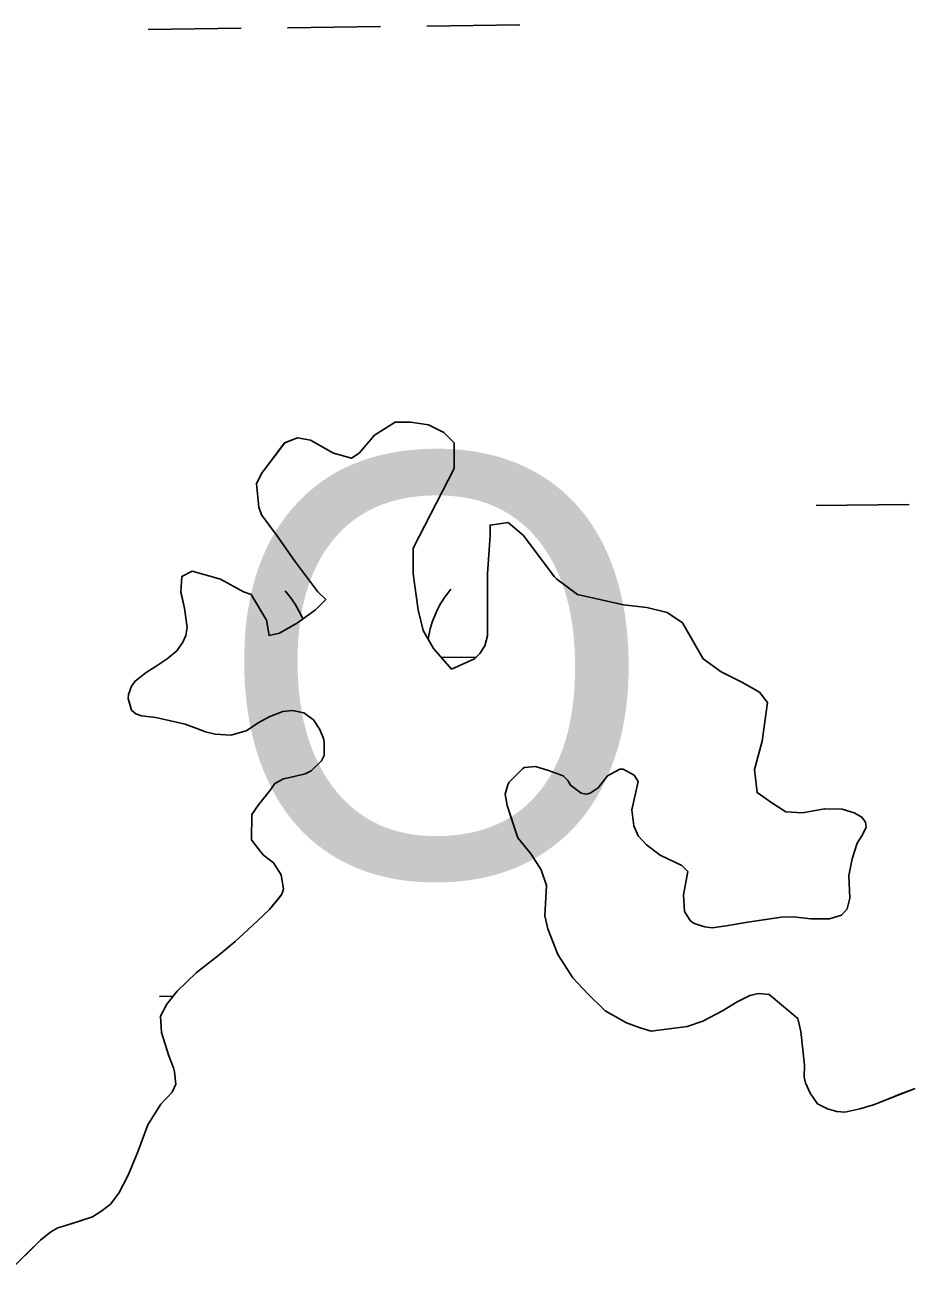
# Model space of a CAD drawing. Extents: x 3694830 to 3732949, y 415201 to 440970.
# Drawn here: x 3722067.9 to 3722373.3, y 422450 to 422878.6 of the extents above; entities that cross this region are included whole.
import ezdxf

# ---------------------------------------------------------------- set-up
doc = ezdxf.new("R2010")
doc.units = 0
for name, color, linetype in [('V-TOPO-GNAM-IDEN', 7, 'Continuous'), ('V-TOPO-SHOR', 7, 'Continuous'), ('V-WETL-SWMP', 7, 'Continuous')]:
    doc.layers.add(name, color=color, linetype=linetype)

msp = doc.modelspace()

# ---------------------------------------------------------------- linework, layer by layer
at = {"layer": 'V-TOPO-SHOR'}
for points in [[(3722121.55, 422683.44), (3722121.92, 422688.93), (3722125.46, 422690.7), (3722135.18, 422688.05), (3722143.13, 422683.62), (3722145.79, 422682.74), (3722151.09, 422673.89), (3722151.97, 422668.59), (3722155.5, 422669.47), (3722161.69, 422673.01), (3722167.89, 422677.42), (3722171.42, 422680.96), (3722168.77, 422683.61), (3722160.82, 422694.23), (3722154.63, 422703.07), (3722149.33, 422710.14), (3722148.45, 422712.79), (3722147.57, 422720.75), (3722149.34, 422724.29), (3722157.29, 422734.89), (3722161.72, 422736.66), (3722166.14, 422735.77), (3722174.09, 422731.35), (3722180.28, 422729.58), (3722182.93, 422731.35), (3722188.24, 422737.53), (3722195.31, 422741.95), (3722200.62, 422741.95), (3722206.81, 422741.06), (3722212.11, 422738.41), (3722215.64, 422734.87), (3722215.64, 422730.45), (3722215.64, 422726.03), (3722201.49, 422698.63), (3722201.48, 422689.79), (3722203.25, 422677.41), (3722205.01, 422670.34), (3722208.55, 422664.15), (3722214.73, 422657.08), (3722222.69, 422660.61), (3722224.46, 422662.38), (3722226.23, 422665.03), (3722227.11, 422668.56), (3722227.12, 422689.78), (3722228.01, 422703.04), (3722228.01, 422706.58), (3722234.2, 422707.46), (3722239.5, 422703.04), (3722250.1, 422688.89), (3722250.99, 422688.01), (3722258.06, 422682.7), (3722273.97, 422679.16), (3722281.93, 422678.27), (3722289, 422676.5), (3722294.3, 422672.96), (3722301.37, 422660.58), (3722307.56, 422656.16), (3722314.63, 422652.62), (3722320.81, 422649.08), (3722323.46, 422645.55), (3722321.69, 422632.29), (3722319.04, 422622.56), (3722319.92, 422614.6), (3722325.31, 422610.82)], [(3722097.32, 422472.98), (3722100.15, 422476.74), (3722103.38, 422482.93), (3722106.74, 422491), (3722110.24, 422500.28), (3722114.67, 422507.4), (3722118.58, 422511.57), (3722119.79, 422514.26), (3722119.38, 422518.56), (3722118.98, 422519.91), (3722117.37, 422524.08), (3722114.95, 422532.01), (3722114.54, 422537.66), (3722116.7, 422541.83), (3722120.33, 422546.27), (3722126.78, 422552.59), (3722134.72, 422558.77), (3722140.23, 422563.34), (3722146.15, 422568.72), (3722152.07, 422574.37), (3722155.43, 422578.4), (3722156.37, 422579.61), (3722156.91, 422581.36), (3722156.1, 422586.34), (3722153.41, 422590.37), (3722150.05, 422593.06), (3722148.84, 422594.41), (3722145.88, 422598.31), (3722146.02, 422607.05), (3722148.3, 422610.41), (3722152.47, 422615.52), (3722153.96, 422617.67), (3722156.91, 422619.29), (3722160.14, 422619.96), (3722164.31, 422621.03), (3722166.46, 422622.11), (3722169.96, 422625.47), (3722170.9, 422627.35), (3722170.9, 422631.93), (3722170.63, 422633.14), (3722169.42, 422636.23), (3722167.27, 422639.59), (3722163.91, 422642.01), (3722160.01, 422642.82), (3722156.65, 422642.42), (3722151.94, 422640.67), (3722148.44, 422638.65), (3722144, 422635.83), (3722138.76, 422634.35), (3722133.38, 422634.62), (3722130.02, 422635.43), (3722127.06, 422636.64), (3722123.03, 422638.12), (3722112.94, 422640.41), (3722107.96, 422640.94), (3722106.08, 422641.62), (3722104.6, 422642.96), (3722103.39, 422647), (3722103.53, 422648.34), (3722104.6, 422651.16), (3722105.81, 422652.91), (3722109.58, 422655.87), (3722113.08, 422658.02), (3722116.84, 422660.58), (3722120.2, 422663.4), (3722122.22, 422666.36), (3722123.3, 422668.64), (3722123.7, 422671.33), (3722122.76, 422678.06), (3722121.96, 422681.69), (3722121.56, 422683.39), (3722121.55, 422683.44)], [(3722325.31, 422610.82), (3722329.8, 422607.95), (3722335.55, 422607.59), (3722343.09, 422609.02), (3722349.2, 422608.84), (3722353.33, 422607.58), (3722356.02, 422606.15), (3722357.28, 422604.35), (3722357.45, 422602.56), (3722356.02, 422599.68), (3722354.4, 422597.17), (3722352.61, 422591.78), (3722351.53, 422586.04), (3722351.89, 422578.32), (3722350.99, 422574.55), (3722349.01, 422572.39), (3722344.88, 422571.14), (3722338.42, 422571.14), (3722332.49, 422571.85), (3722328.36, 422571.67), (3722322.8, 422570.96), (3722316.69, 422570.06), (3722309.33, 422568.8), (3722304.48, 422568.09), (3722301.97, 422568.45), (3722299.28, 422569.16), (3722298.02, 422569.7), (3722296.94, 422570.6), (3722294.97, 422573.66), (3722294.61, 422579.4), (3722296.04, 422587.48), (3722294.07, 422589.46), (3722286.53, 422593.05), (3722281.86, 422596.64), (3722278.99, 422599.69), (3722277.55, 422603.1), (3722276.83, 422608.67), (3722278.99, 422618.36), (3722277.56, 422620.52), (3722273.78, 422622.68), (3722272.71, 422622.68), (3722268.4, 422620.34), (3722265.17, 422616.21), (3722262.47, 422614.42), (3722261.21, 422614.06), (3722259.42, 422614.42), (3722255.65, 422617.11), (3722254.75, 422618.73), (3722253.14, 422620.34), (3722248.11, 422622.14), (3722243.62, 422623.58), (3722239.85, 422623.22), (3722239.31, 422622.86), (3722234.46, 422618.01), (3722234.1, 422617.29), (3722233.2, 422614.06), (3722233.92, 422610.11), (3722235.71, 422604.54), (3722237.51, 422598.98), (3722242.18, 422593.41), (3722245.59, 422588.02), (3722247.39, 422582.64), (3722247.2, 422578.51), (3722246.85, 422572.22), (3722247.92, 422567.73), (3722251.33, 422558.94), (3722256.54, 422550.85), (3722261.57, 422545.47), (3722267.67, 422539.54), (3722275.03, 422535.41), (3722279.7, 422533.61), (3722283.47, 422532.54), (3722295.86, 422534.15), (3722301.25, 422535.95), (3722308.07, 422539.54), (3722313.1, 422542.59), (3722317.41, 422544.74), (3722320.46, 422545.46), (3722324.05, 422545.1), (3722333.93, 422536.84), (3722335, 422532.35), (3722336.26, 422520.86), (3722336.08, 422516.73), (3722336.62, 422514.75), (3722338.23, 422511.16), (3722340.75, 422507.57), (3722344.16, 422505.78), (3722347.39, 422504.88), (3722350.08, 422504.7), (3722355.29, 422505.78), (3722359.96, 422507.21), (3722365.52, 422509.36), (3722369.12, 422510.8), (3722374.32, 422512.78)], [(3722062.49, 422449.99), (3722068.95, 422456.44), (3722073.25, 422460.61), (3722076.75, 422463.43), (3722079.17, 422464.91), (3722082.67, 422465.85), (3722086.7, 422467.2), (3722091.14, 422468.68), (3722094.36, 422470.69), (3722097.32, 422472.98)]]:
    msp.add_lwpolyline(points, dxfattribs=at)
at = {"layer": 'V-WETL-SWMP'}
for p, q in [((3722110.29, 422877.12), (3722142.29, 422877.5)), ((3722158.29, 422877.7), (3722190.29, 422878.08)), ((3722206.28, 422878.27), (3722238.28, 422878.65)), ((3722195.31, 422741.95), (3722188.24, 422737.53)), ((3722200.62, 422741.95), (3722195.31, 422741.95)), ((3722206.81, 422741.06), (3722200.62, 422741.95)), ((3722212.11, 422738.41), (3722206.81, 422741.06)), ((3722161.72, 422736.66), (3722157.3, 422734.89)), ((3722166.14, 422735.77), (3722161.72, 422736.66)), ((3722174.09, 422731.35), (3722166.14, 422735.77)), ((3722188.24, 422737.53), (3722182.93, 422731.35)), ((3722215.64, 422734.87), (3722212.11, 422738.41)), ((3722157.3, 422734.89), (3722149.34, 422724.29)), ((3722180.28, 422729.58), (3722174.09, 422731.35)), ((3722182.93, 422731.35), (3722180.28, 422729.58)), ((3722215.64, 422726.03), (3722215.64, 422734.87)), ((3722149.34, 422724.29), (3722147.57, 422720.75)), ((3722201.49, 422698.63), (3722215.64, 422726.03)), ((3722147.57, 422720.75), (3722148.45, 422712.79)), ((3722340.26, 422713.35), (3722372.26, 422713.73)), ((3722148.45, 422712.79), (3722149.33, 422710.14)), ((3722149.33, 422710.14), (3722154.63, 422703.07)), ((3722234.2, 422707.46), (3722228.01, 422706.58)), ((3722228.01, 422706.58), (3722228.01, 422703.04)), ((3722239.5, 422703.04), (3722234.2, 422707.46)), ((3722154.63, 422703.07), (3722160.82, 422694.22)), ((3722228.01, 422703.04), (3722227.12, 422689.78)), ((3722250.1, 422688.89), (3722239.5, 422703.04)), ((3722201.48, 422689.79), (3722201.49, 422698.63)), ((3722160.82, 422694.22), (3722168.77, 422683.61)), ((3722121.92, 422688.93), (3722121.55, 422683.44)), ((3722125.46, 422690.7), (3722121.92, 422688.93)), ((3722135.18, 422688.05), (3722125.46, 422690.7)), ((3722143.13, 422683.62), (3722135.18, 422688.05)), ((3722203.25, 422677.41), (3722201.48, 422689.79)), ((3722227.12, 422689.78), (3722227.11, 422668.56)), ((3722250.99, 422688), (3722250.1, 422688.89)), ((3722258.06, 422682.7), (3722250.99, 422688)), ((3722145.79, 422682.74), (3722143.13, 422683.62)), ((3722168.77, 422683.61), (3722171.42, 422680.96)), ((3722121.55, 422683.44), (3722122.76, 422678.06)), ((3722151.09, 422673.9), (3722145.79, 422682.74)), ((3722171.42, 422680.96), (3722167.89, 422677.42)), ((3722273.97, 422679.16), (3722258.06, 422682.7)), ((3722122.76, 422678.06), (3722123.7, 422671.33)), ((3722167.89, 422677.42), (3722161.7, 422673.01)), ((3722205.01, 422670.34), (3722203.25, 422677.41)), ((3722281.93, 422678.27), (3722273.97, 422679.16)), ((3722289, 422676.5), (3722281.93, 422678.27)), ((3722294.3, 422672.96), (3722289, 422676.5)), ((3722123.7, 422671.33), (3722123.3, 422668.64)), ((3722151.97, 422668.59), (3722151.09, 422673.9)), ((3722161.7, 422673.01), (3722155.51, 422669.47)), ((3722301.37, 422660.58), (3722294.3, 422672.96)), ((3722123.3, 422668.64), (3722122.22, 422666.36)), ((3722155.51, 422669.47), (3722151.97, 422668.59)), ((3722208.55, 422664.15), (3722205.01, 422670.34)), ((3722227.11, 422668.56), (3722226.23, 422665.03)), ((3722120.2, 422663.4), (3722116.84, 422660.58)), ((3722122.22, 422666.36), (3722120.2, 422663.4)), ((3722214.73, 422657.08), (3722208.55, 422664.15)), ((3722224.46, 422662.38), (3722222.69, 422660.61)), ((3722226.23, 422665.03), (3722224.46, 422662.38)), ((3722113.08, 422658.02), (3722109.58, 422655.87)), ((3722116.84, 422660.58), (3722113.08, 422658.02)), ((3722211.24, 422661.07), (3722223.29, 422661.21)), ((3722222.69, 422660.61), (3722214.73, 422657.08)), ((3722307.56, 422656.16), (3722301.37, 422660.58)), ((3722109.58, 422655.87), (3722105.81, 422652.91)), ((3722314.63, 422652.62), (3722307.56, 422656.16)), ((3722104.6, 422651.16), (3722103.53, 422648.34)), ((3722105.81, 422652.91), (3722104.6, 422651.16)), ((3722320.81, 422649.08), (3722314.63, 422652.62)), ((3722103.53, 422648.34), (3722103.39, 422647)), ((3722103.39, 422647), (3722104.6, 422642.96)), ((3722323.46, 422645.55), (3722320.81, 422649.08)), ((3722321.69, 422632.29), (3722323.46, 422645.55)), ((3722104.6, 422642.96), (3722106.08, 422641.62)), ((3722106.08, 422641.62), (3722107.96, 422640.94)), ((3722107.96, 422640.94), (3722112.94, 422640.41)), ((3722151.94, 422640.67), (3722156.65, 422642.42)), ((3722156.65, 422642.42), (3722160.01, 422642.82)), ((3722160.01, 422642.82), (3722163.91, 422642.01)), ((3722163.91, 422642.01), (3722167.27, 422639.59)), ((3722112.94, 422640.41), (3722123.03, 422638.12)), ((3722123.03, 422638.12), (3722127.06, 422636.64)), ((3722127.06, 422636.64), (3722130.02, 422635.43)), ((3722144, 422635.83), (3722148.44, 422638.65)), ((3722148.44, 422638.65), (3722151.94, 422640.67)), ((3722167.27, 422639.59), (3722169.42, 422636.23)), ((3722130.02, 422635.43), (3722133.38, 422634.62)), ((3722133.38, 422634.62), (3722138.76, 422634.35)), ((3722138.76, 422634.35), (3722144, 422635.83)), ((3722169.42, 422636.23), (3722170.63, 422633.14)), ((3722170.63, 422633.14), (3722170.9, 422631.93)), ((3722319.04, 422622.56), (3722321.69, 422632.29)), ((3722170.9, 422631.93), (3722170.9, 422627.35)), ((3722169.96, 422625.47), (3722166.46, 422622.11)), ((3722170.9, 422627.35), (3722169.96, 422625.47)), ((3722239.85, 422623.22), (3722243.62, 422623.58)), ((3722243.62, 422623.58), (3722248.11, 422622.14)), ((3722156.91, 422619.29), (3722153.95, 422617.67)), ((3722160.14, 422619.96), (3722156.91, 422619.29)), ((3722164.31, 422621.03), (3722160.14, 422619.96)), ((3722166.46, 422622.11), (3722164.31, 422621.03)), ((3722234.46, 422618.01), (3722239.31, 422622.86)), ((3722239.31, 422622.86), (3722239.85, 422623.22)), ((3722248.11, 422622.14), (3722253.14, 422620.34)), ((3722253.14, 422620.34), (3722254.75, 422618.73)), ((3722265.17, 422616.21), (3722268.4, 422620.34)), ((3722268.4, 422620.34), (3722272.71, 422622.68)), ((3722272.71, 422622.68), (3722273.78, 422622.68)), ((3722273.78, 422622.68), (3722277.56, 422620.52)), ((3722277.56, 422620.52), (3722278.99, 422618.36)), ((3722319.92, 422614.6), (3722319.04, 422622.56)), ((3722152.47, 422615.52), (3722148.31, 422610.41)), ((3722153.95, 422617.67), (3722152.47, 422615.52)), ((3722233.2, 422614.06), (3722234.1, 422617.29)), ((3722234.1, 422617.29), (3722234.46, 422618.01)), ((3722254.75, 422618.73), (3722255.65, 422617.11)), ((3722255.65, 422617.11), (3722259.42, 422614.42)), ((3722262.47, 422614.42), (3722265.17, 422616.21)), ((3722278.99, 422618.36), (3722276.84, 422608.67)), ((3722233.92, 422610.11), (3722233.2, 422614.06)), ((3722259.42, 422614.42), (3722261.21, 422614.06)), ((3722261.21, 422614.06), (3722262.47, 422614.42)), ((3722325.32, 422610.82), (3722319.92, 422614.6)), ((3722329.8, 422607.95), (3722325.32, 422610.82)), ((3722146.02, 422607.05), (3722145.88, 422598.31)), ((3722148.31, 422610.41), (3722146.02, 422607.05)), ((3722237.51, 422598.98), (3722233.92, 422610.11)), ((3722276.84, 422608.67), (3722277.55, 422603.1)), ((3722335.55, 422607.59), (3722329.8, 422607.95)), ((3722343.09, 422609.02), (3722335.55, 422607.59)), ((3722349.2, 422608.84), (3722343.09, 422609.02)), ((3722353.33, 422607.58), (3722349.2, 422608.84)), ((3722356.02, 422606.15), (3722353.33, 422607.58)), ((3722277.55, 422603.1), (3722278.99, 422599.69)), ((3722357.28, 422604.35), (3722356.02, 422606.15)), ((3722356.02, 422599.68), (3722357.46, 422602.56)), ((3722357.46, 422602.56), (3722357.28, 422604.35)), ((3722145.88, 422598.31), (3722148.84, 422594.41)), ((3722242.18, 422593.41), (3722237.51, 422598.98)), ((3722278.99, 422599.69), (3722281.86, 422596.64)), ((3722354.4, 422597.17), (3722356.02, 422599.68)), ((3722148.84, 422594.41), (3722150.05, 422593.06)), ((3722281.86, 422596.64), (3722286.53, 422593.05)), ((3722352.61, 422591.78), (3722354.4, 422597.17)), ((3722150.05, 422593.06), (3722153.41, 422590.37)), ((3722153.41, 422590.37), (3722156.1, 422586.34)), ((3722245.59, 422588.02), (3722242.18, 422593.41)), ((3722286.53, 422593.05), (3722294.07, 422589.46)), ((3722294.07, 422589.46), (3722296.05, 422587.48)), ((3722351.53, 422586.04), (3722352.61, 422591.78)), ((3722156.1, 422586.34), (3722156.91, 422581.36)), ((3722247.39, 422582.64), (3722245.59, 422588.02)), ((3722296.05, 422587.48), (3722294.61, 422579.4)), ((3722351.89, 422578.32), (3722351.53, 422586.04)), ((3722156.91, 422581.36), (3722156.37, 422579.61)), ((3722246.85, 422572.22), (3722247.39, 422582.64)), ((3722156.37, 422579.61), (3722152.07, 422574.37)), ((3722294.61, 422579.4), (3722294.97, 422573.65)), ((3722350.99, 422574.55), (3722351.89, 422578.32)), ((3722152.07, 422574.37), (3722146.15, 422568.72)), ((3722247.92, 422567.73), (3722246.85, 422572.22)), ((3722294.97, 422573.65), (3722296.94, 422570.6)), ((3722344.88, 422571.14), (3722349.01, 422572.39)), ((3722349.01, 422572.39), (3722350.99, 422574.55)), ((3722146.15, 422568.72), (3722140.23, 422563.34)), ((3722296.94, 422570.6), (3722298.02, 422569.7)), ((3722298.02, 422569.7), (3722299.28, 422569.16)), ((3722299.28, 422569.16), (3722301.97, 422568.45)), ((3722301.97, 422568.45), (3722304.48, 422568.09)), ((3722304.48, 422568.09), (3722309.33, 422568.8)), ((3722309.33, 422568.8), (3722316.69, 422570.06)), ((3722316.69, 422570.06), (3722328.36, 422571.67)), ((3722328.36, 422571.67), (3722332.49, 422571.85)), ((3722332.49, 422571.85), (3722338.42, 422571.14)), ((3722338.42, 422571.14), (3722344.88, 422571.14)), ((3722251.33, 422558.94), (3722247.92, 422567.73)), ((3722140.23, 422563.34), (3722134.72, 422558.77)), ((3722134.72, 422558.77), (3722126.78, 422552.59)), ((3722256.54, 422550.85), (3722251.33, 422558.94)), ((3722126.78, 422552.59), (3722120.33, 422546.27)), ((3722261.57, 422545.47), (3722256.54, 422550.85)), ((3722114.26, 422544.47), (3722118.9, 422544.53)), ((3722120.33, 422546.27), (3722116.7, 422541.83)), ((3722267.67, 422539.54), (3722261.57, 422545.47)), ((3722313.1, 422542.59), (3722308.07, 422539.54)), ((3722317.41, 422544.74), (3722313.1, 422542.59)), ((3722320.46, 422545.46), (3722317.41, 422544.74)), ((3722324.05, 422545.1), (3722320.46, 422545.46)), ((3722333.93, 422536.84), (3722324.05, 422545.1)), ((3722116.7, 422541.83), (3722114.54, 422537.66)), ((3722275.03, 422535.41), (3722267.67, 422539.54)), ((3722308.07, 422539.54), (3722301.25, 422535.95)), ((3722114.54, 422537.66), (3722114.95, 422532.01)), ((3722279.7, 422533.61), (3722275.03, 422535.41)), ((3722283.47, 422532.54), (3722279.7, 422533.61)), ((3722295.86, 422534.15), (3722283.47, 422532.54)), ((3722301.25, 422535.95), (3722295.86, 422534.15)), ((3722335, 422532.35), (3722333.93, 422536.84)), ((3722114.95, 422532.01), (3722117.37, 422524.08)), ((3722336.26, 422520.86), (3722335, 422532.35)), ((3722117.37, 422524.08), (3722118.98, 422519.91)), ((3722336.08, 422516.73), (3722336.26, 422520.86)), ((3722118.98, 422519.91), (3722119.38, 422518.56)), ((3722119.38, 422518.56), (3722119.79, 422514.26)), ((3722336.62, 422514.76), (3722336.08, 422516.73)), ((3722119.79, 422514.26), (3722118.58, 422511.57)), ((3722338.23, 422511.16), (3722336.62, 422514.76)), ((3722374.32, 422512.78), (3722359.96, 422507.21)), ((3722118.58, 422511.57), (3722114.68, 422507.4)), ((3722340.75, 422507.57), (3722338.23, 422511.16)), ((3722114.68, 422507.4), (3722110.24, 422500.28)), ((3722344.16, 422505.78), (3722340.75, 422507.57)), ((3722347.39, 422504.88), (3722344.16, 422505.78)), ((3722350.08, 422504.7), (3722347.39, 422504.88)), ((3722355.29, 422505.78), (3722350.08, 422504.7)), ((3722359.96, 422507.21), (3722355.29, 422505.78)), ((3722110.24, 422500.28), (3722106.74, 422491)), ((3722106.74, 422491), (3722103.38, 422482.93)), ((3722103.38, 422482.93), (3722100.15, 422476.74)), ((3722100.15, 422476.74), (3722097.32, 422472.98)), ((3722094.37, 422470.69), (3722091.14, 422468.68)), ((3722097.32, 422472.98), (3722094.37, 422470.69)), ((3722082.67, 422465.85), (3722079.17, 422464.91)), ((3722091.14, 422468.68), (3722082.67, 422465.85)), ((3722076.75, 422463.43), (3722073.25, 422460.61)), ((3722079.17, 422464.91), (3722076.75, 422463.43)), ((3722073.25, 422460.61), (3722062.49, 422449.99))]:
    msp.add_line(p, q, dxfattribs=at)
for centre, start, end in [((3722131.04, 422660.59), 22.8995, 41.4552), ((3722241.52, 422661.9), 139.9115, 171.0582)]:
    msp.add_arc(centre, 35.25, start, end, dxfattribs=at)

# ---------------------------------------------------------------- texts
at = {"layer": 'V-TOPO-GNAM-IDEN'}
msp.add_text('O', height=145, rotation=0.7812, dxfattribs=at).set_placement((3722135.19, 422584.69))

doc.saveas('drawing.dxf')
